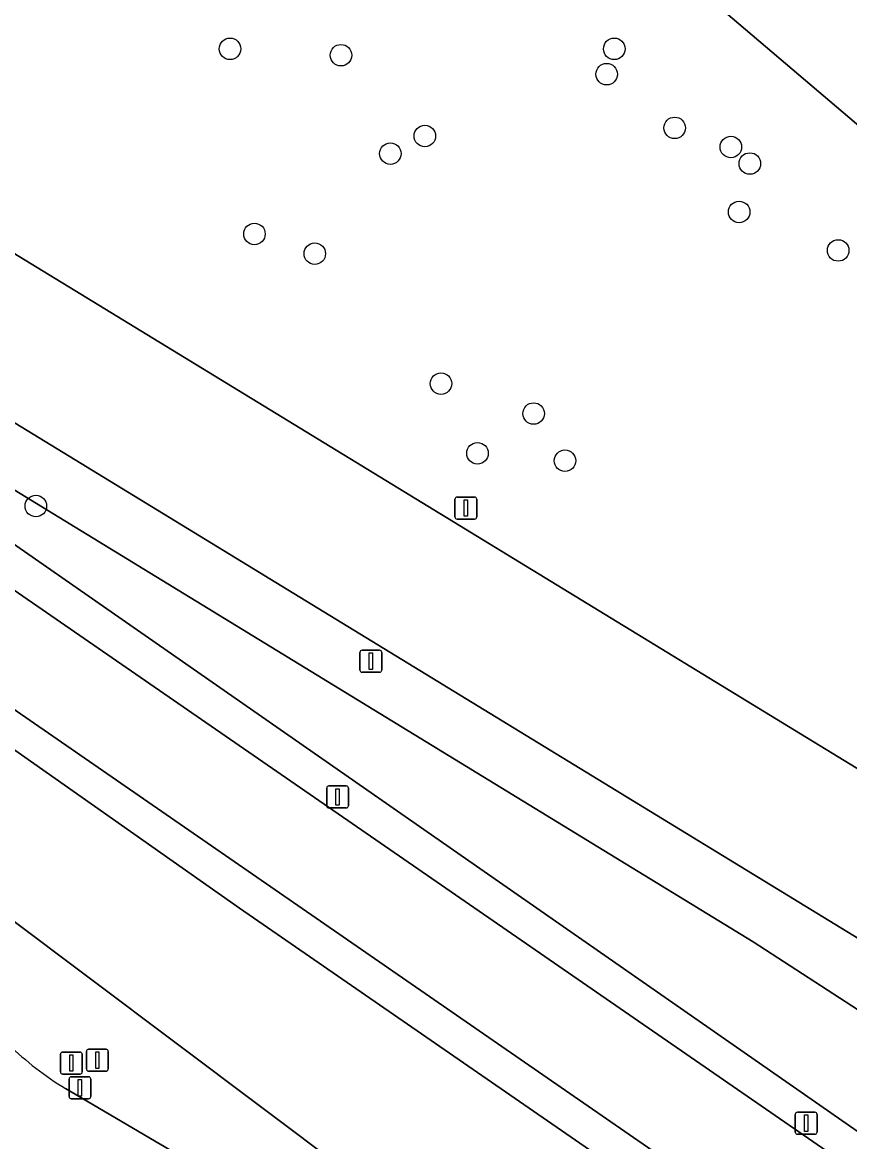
# Model space of a CAD drawing. Extents: x 156412 to 157779, y 382335 to 383768.
# Drawn here: x 157139.6 to 157177.2, y 382774 to 382824.8 of the extents above; entities that cross this region are included whole.
import ezdxf

# ---------------------------------------------------------------- set-up
doc = ezdxf.new("R2010")
doc.units = 0
for name, color, linetype in [('IMGEO_Berm_groen', 7, 'Continuous'), ('IMGEO_Boom', 7, 'Continuous'), ('IMGEO_Fietspad_gesloten', 7, 'Continuous'), ('IMGEO_Groenvoorziening', 7, 'Continuous'), ('IMGEO_Lichtmast', 7, 'Continuous'), ('IMGEO_OVBaan_gesloten', 7, 'Continuous'), ('IMGEO_Rijbaan_lokaal_open', 7, 'Continuous'), ('IMGEO_Rijbaan_regionaal_gesloten', 7, 'Continuous'), ('IMGEO_Verkeersbordpaal', 7, 'Continuous')]:
    doc.layers.add(name, color=color, linetype=linetype)

msp = doc.modelspace()

# ---------------------------------------------------------------- linework, layer by layer
at = {"layer": 'IMGEO_Berm_groen'}
for points in [[(157186.763, 382777.566), (157106.241, 382826.79)], [(157101.871, 382824.86), (157110.281, 382818.997), (157114.554, 382816.017), (157187.661, 382765.564), (157195.603, 382759.75), (157200.169, 382756.9)], [(157197.516, 382753.356), (157185.285, 382761.746), (157111.827, 382812.504), (157100.03, 382821.64), (157097.223, 382818.451), (157099.452, 382816.506), (157109.269, 382807.94), (157129.122, 382791.267)], [(157200.797, 382758.291), (157188.472, 382766.797), (157111.865, 382820.126), (157112.657, 382819.828), (157139.446, 382803.43), (157142.226, 382801.729), (157172.766, 382783.041), (157187.341, 382773.584), (157191.607, 382771.476)], [(157202.182, 382740.143), (157195.967, 382743.511), (157190.576, 382747.176), (157175.289, 382758.071), (157168.182, 382761.889), (157161.99, 382766.831), (157138.76, 382784.294), (157135.145, 382787.474), (157126.764, 382795.344), (157100.783, 382817.534), (157100.618, 382818.9), (157149.419, 382784.584), (157190.977, 382755.88), (157197.321, 382751.695)], [(157141.518, 382776.373), (157150.111, 382771.315)]]:
    msp.add_lwpolyline(points, dxfattribs=at)
msp.add_arc((157148.912, 382788.58), 14.272, 225.606, 238.7943, dxfattribs=at)
at = {"layer": 'IMGEO_Boom'}
for centre in [(157148.99, 382823.642), (157154.033, 382823.352), (157166.454, 382823.642), (157166.109, 382822.49), (157169.2, 382820.049), (157157.845, 382819.678), (157156.278, 382818.88), (157171.755, 382819.179), (157172.617, 382818.428), (157172.131, 382816.228), (157150.099, 382815.228), (157152.842, 382814.329), (157176.632, 382814.477), (157158.579, 382808.424), (157162.789, 382807.063), (157160.238, 382805.257), (157164.215, 382804.918), (157140.164, 382802.857)]:
    msp.add_circle(centre, 0.489, dxfattribs=at)
at = {"layer": 'IMGEO_Fietspad_gesloten'}
for points in [[(157094.699, 382825.558), (157097.827, 382823.353), (157100.03, 382821.64), (157111.827, 382812.504), (157185.285, 382761.746), (157197.516, 382753.356)], [(157200.169, 382756.9), (157195.603, 382759.75), (157187.661, 382765.564), (157114.554, 382816.017), (157110.281, 382818.997), (157101.871, 382824.86)]]:
    msp.add_lwpolyline(points, dxfattribs=at)
at = {"layer": 'IMGEO_Groenvoorziening'}
for points in [[(157264.899, 382831.558), (157226.7, 382786.573), (157212.817, 382798.361), (157209.553, 382794.504), (157205.746, 382797.75), (157204.984, 382796.839), (157203.794, 382797.851), (157160.92, 382834.318)], [(157109.677, 382832.375), (157190.228, 382783.151)], [(157142.226, 382801.729), (157139.446, 382803.43), (157112.657, 382819.828), (157111.865, 382820.126), (157188.472, 382766.797), (157200.797, 382758.291)], [(157197.321, 382751.695), (157190.977, 382755.88), (157149.419, 382784.584), (157100.618, 382818.9), (157100.783, 382817.534), (157126.764, 382795.344), (157135.145, 382787.474), (157138.76, 382784.294), (157161.99, 382766.831), (157168.182, 382761.889), (157175.289, 382758.071), (157190.576, 382747.176), (157195.967, 382743.511), (157202.182, 382740.143)], [(157191.607, 382771.476), (157187.341, 382773.584), (157172.766, 382783.041), (157142.226, 382801.729)]]:
    msp.add_lwpolyline(points, dxfattribs=at)
at = {"layer": 'IMGEO_Lichtmast'}
for p, q in [((157159.211, 382802.366), (157159.211, 382803.166)), ((157159.211, 382803.166), (157159.211, 382802.366)), ((157159.311, 382803.266), (157160.101, 382803.266)), ((157160.101, 382803.266), (157159.311, 382803.266)), ((157160.201, 382803.166), (157160.201, 382802.366)), ((157160.201, 382802.366), (157160.201, 382803.166)), ((157160.101, 382802.266), (157159.311, 382802.266)), ((157159.311, 382802.266), (157160.101, 382802.266)), ((157154.996, 382796.303), (157155.786, 382796.303)), ((157155.786, 382796.303), (157154.996, 382796.303)), ((157154.896, 382795.403), (157154.896, 382796.203)), ((157154.896, 382796.203), (157154.896, 382795.403)), ((157155.886, 382796.203), (157155.886, 382795.403)), ((157155.886, 382795.403), (157155.886, 382796.203)), ((157155.786, 382795.303), (157154.996, 382795.303)), ((157154.996, 382795.303), (157155.786, 382795.303)), ((157153.383, 382789.233), (157153.383, 382790.033)), ((157153.383, 382790.033), (157153.383, 382789.233)), ((157153.483, 382790.133), (157154.273, 382790.133)), ((157154.273, 382790.133), (157153.483, 382790.133)), ((157154.373, 382790.033), (157154.373, 382789.233)), ((157154.373, 382789.233), (157154.373, 382790.033)), ((157154.273, 382789.133), (157153.483, 382789.133)), ((157153.483, 382789.133), (157154.273, 382789.133)), ((157141.382, 382778.035), (157142.172, 382778.035)), ((157142.172, 382778.035), (157141.382, 382778.035)), ((157141.282, 382777.135), (157141.282, 382777.935)), ((157141.282, 382777.935), (157141.282, 382777.135)), ((157142.272, 382777.935), (157142.272, 382777.135)), ((157142.272, 382777.135), (157142.272, 382777.935)), ((157142.172, 382777.035), (157141.382, 382777.035)), ((157141.382, 382777.035), (157142.172, 382777.035)), ((157174.681, 382774.4), (157174.681, 382775.2)), ((157174.681, 382775.2), (157174.681, 382774.4)), ((157174.781, 382775.3), (157175.571, 382775.3)), ((157175.571, 382775.3), (157174.781, 382775.3)), ((157175.671, 382775.2), (157175.671, 382774.4)), ((157175.671, 382774.4), (157175.671, 382775.2)), ((157175.571, 382774.3), (157174.781, 382774.3)), ((157174.781, 382774.3), (157175.571, 382774.3))]:
    msp.add_line(p, q, dxfattribs=at)
for points in [[(157159.631, 382803.141), (157159.781, 382803.141), (157159.781, 382802.391), (157159.631, 382802.391), (157159.631, 382803.141)], [(157155.316, 382796.178), (157155.466, 382796.178), (157155.466, 382795.428), (157155.316, 382795.428), (157155.316, 382796.178)], [(157153.803, 382790.008), (157153.953, 382790.008), (157153.953, 382789.258), (157153.803, 382789.258), (157153.803, 382790.008)], [(157141.702, 382777.91), (157141.852, 382777.91), (157141.852, 382777.16), (157141.702, 382777.16), (157141.702, 382777.91)], [(157175.101, 382775.175), (157175.251, 382775.175), (157175.251, 382774.425), (157175.101, 382774.425), (157175.101, 382775.175)]]:
    msp.add_lwpolyline(points, dxfattribs=at)
for centre, start, end in [((157159.311, 382803.166), 90, 180), ((157159.311, 382803.166), 90, 180), ((157160.101, 382803.166), 0, 90), ((157160.101, 382803.166), 360, 90), ((157159.311, 382802.366), 180, 270), ((157159.311, 382802.366), 180, 270), ((157160.101, 382802.366), 270, 0), ((157160.101, 382802.366), 270, 0), ((157154.996, 382796.203), 90, 180), ((157154.996, 382796.203), 90, 180), ((157155.786, 382796.203), 0, 90), ((157155.786, 382796.203), 360, 90), ((157154.996, 382795.403), 180, 270), ((157154.996, 382795.403), 180, 270), ((157155.786, 382795.403), 270, 0), ((157155.786, 382795.403), 270, 0), ((157153.483, 382790.033), 90, 180), ((157153.483, 382790.033), 90, 180), ((157154.273, 382790.033), 0, 90), ((157154.273, 382790.033), 360, 90), ((157153.483, 382789.233), 180, 270), ((157153.483, 382789.233), 180, 270), ((157154.273, 382789.233), 270, 0), ((157154.273, 382789.233), 270, 0), ((157141.382, 382777.935), 90, 180), ((157141.382, 382777.935), 90, 180), ((157142.172, 382777.935), 0, 90), ((157142.172, 382777.935), 360, 90), ((157141.382, 382777.135), 180, 270), ((157141.382, 382777.135), 180, 270), ((157142.172, 382777.135), 270, 0), ((157142.172, 382777.135), 270, 0), ((157174.781, 382775.2), 90, 180), ((157174.781, 382775.2), 90, 180), ((157175.571, 382775.2), 0, 90), ((157175.571, 382775.2), 360, 90), ((157174.781, 382774.4), 180, 270), ((157174.781, 382774.4), 180, 270), ((157175.571, 382774.4), 270, 0), ((157175.571, 382774.4), 270, 0)]:
    msp.add_arc(centre, 0.1, start, end, dxfattribs=at)
at = {"layer": 'IMGEO_OVBaan_gesloten'}
msp.add_lwpolyline([(157106.241, 382826.79), (157186.763, 382777.566), (157190.228, 382783.151), (157109.677, 382832.375), (157108.801, 382832.916), (157107.925, 382833.459), (157107.051, 382834.003), (157105.318, 382835.131), (157102.428, 382837), (157099.373, 382838.999), (157095.774, 382841.386), (157094.747, 382842.093), (157088.611, 382846.205)], dxfattribs=at)
at = {"layer": 'IMGEO_Rijbaan_lokaal_open'}
msp.add_lwpolyline([(157197.88, 382881.334), (157197.38, 382880.782), (157160.428, 382837.227), (157159.336, 382835.94), (157159.216, 382835.813), (157160.92, 382834.318), (157203.794, 382797.851), (157204.984, 382796.839), (157205.746, 382797.75), (157208.939, 382801.654), (157209.562, 382802.416), (157209.996, 382802.926), (157236.736, 382834.344), (157246.097, 382845.305), (157238.417, 382852.03)], dxfattribs=at)
at = {"layer": 'IMGEO_Rijbaan_regionaal_gesloten'}
msp.add_lwpolyline([(157150.111, 382771.315), (157141.518, 382776.373)], dxfattribs=at)
msp.add_arc((157148.912, 382788.58), 14.272, 225.606, 238.7943, dxfattribs=at)
at = {"layer": 'IMGEO_Verkeersbordpaal'}
for p, q in [((157142.463, 382777.267), (157142.463, 382778.067)), ((157142.463, 382778.067), (157142.463, 382777.267)), ((157142.563, 382778.167), (157143.353, 382778.167)), ((157143.353, 382778.167), (157142.563, 382778.167)), ((157143.453, 382778.067), (157143.453, 382777.267)), ((157143.453, 382777.267), (157143.453, 382778.067)), ((157143.353, 382777.167), (157142.563, 382777.167)), ((157142.563, 382777.167), (157143.353, 382777.167)), ((157141.672, 382776.011), (157141.672, 382776.811)), ((157141.672, 382776.811), (157141.672, 382776.011)), ((157141.772, 382776.911), (157142.562, 382776.911)), ((157142.562, 382776.911), (157141.772, 382776.911)), ((157142.662, 382776.811), (157142.662, 382776.011)), ((157142.662, 382776.011), (157142.662, 382776.811)), ((157142.562, 382775.911), (157141.772, 382775.911)), ((157141.772, 382775.911), (157142.562, 382775.911))]:
    msp.add_line(p, q, dxfattribs=at)
for points in [[(157142.883, 382778.042), (157143.033, 382778.042), (157143.033, 382777.292), (157142.883, 382777.292), (157142.883, 382778.042)], [(157142.092, 382776.786), (157142.242, 382776.786), (157142.242, 382776.036), (157142.092, 382776.036), (157142.092, 382776.786)]]:
    msp.add_lwpolyline(points, dxfattribs=at)
for centre, start, end in [((157142.563, 382778.067), 90, 180), ((157142.563, 382778.067), 90, 180), ((157143.353, 382778.067), 0, 90), ((157143.353, 382778.067), 360, 90), ((157142.563, 382777.267), 180, 270), ((157142.563, 382777.267), 180, 270), ((157143.353, 382777.267), 270, 0), ((157143.353, 382777.267), 270, 0), ((157141.772, 382776.811), 90, 180), ((157141.772, 382776.811), 90, 180), ((157142.562, 382776.811), 0, 90), ((157142.562, 382776.811), 360, 90), ((157141.772, 382776.011), 180, 270), ((157141.772, 382776.011), 180, 270), ((157142.562, 382776.011), 270, 0), ((157142.562, 382776.011), 270, 0)]:
    msp.add_arc(centre, 0.1, start, end, dxfattribs=at)

doc.saveas('drawing.dxf')
